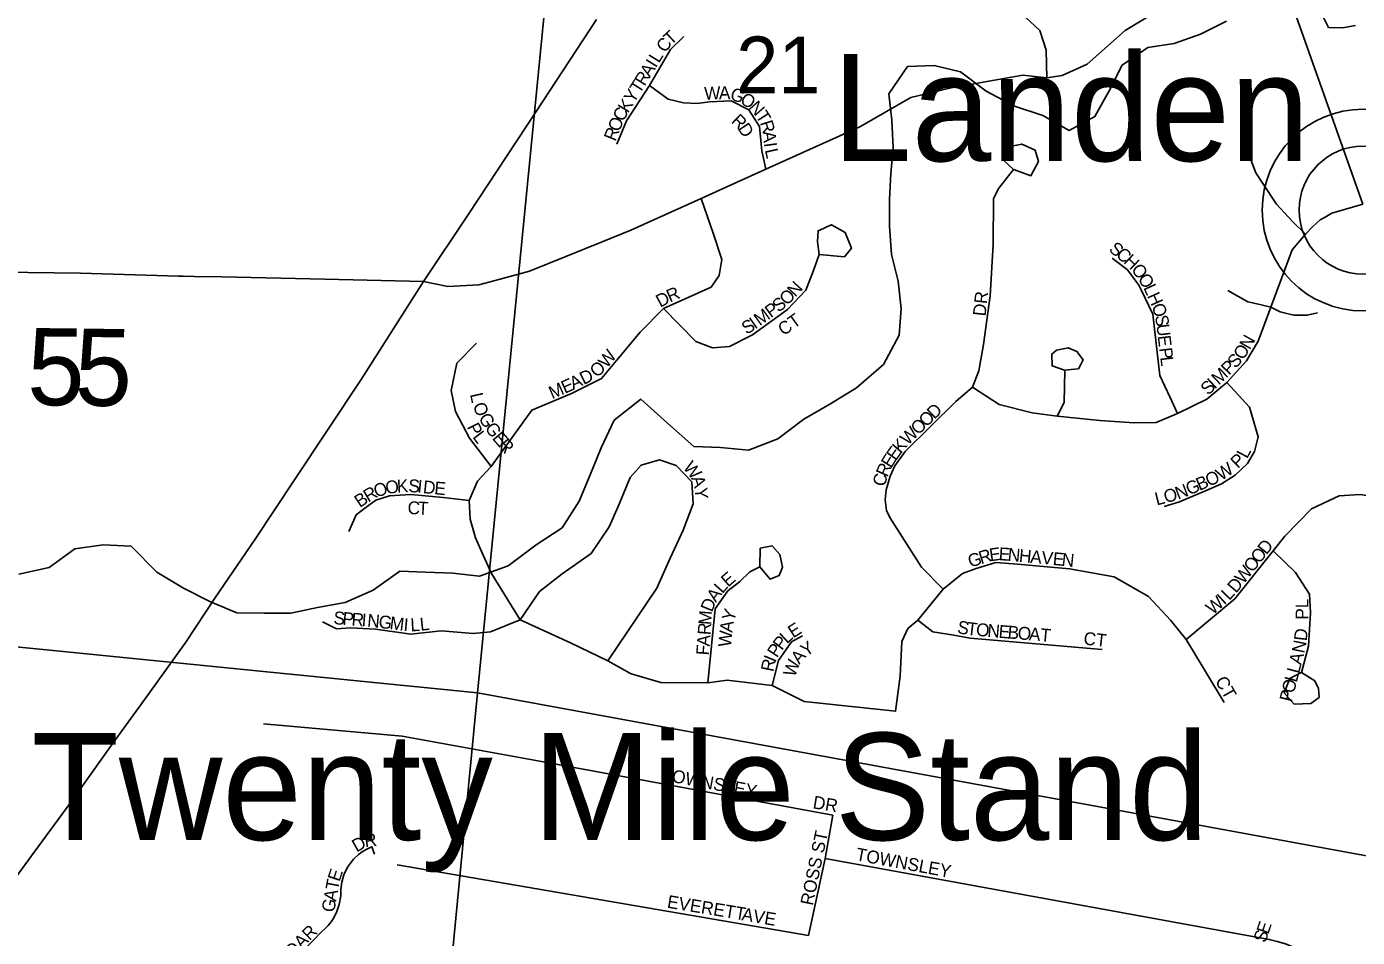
# Model space of a CAD drawing. Extents: x 0 to 1064, y 0 to 440.
# Drawn here: x 159.59 to 175.31, y 96.35 to 107.1 of the extents above; entities that cross this region are included whole.
import ezdxf

# ---------------------------------------------------------------- set-up
doc = ezdxf.new("R2010")
doc.units = 0
for name, color, linetype in [('GM_X_County_Road', 7, 'Continuous'), ('GM_X_Interstate_Route', 7, 'Continuous'), ('GM_X_Minor_Lake', 7, 'Continuous'), ('GM_X_Minor_River', 7, 'Continuous'), ('GM_X_Section', 7, 'Continuous'), ('GM_X_Section_Text', 7, 'Continuous'), ('GM_X_Township_Road', 7, 'Continuous'), ('GM_X_Township_Road_Text', 7, 'Continuous'), ('GM_X_Township_Subdivision', 7, 'Continuous'), ('GM_X_Township_Subdivision_Text', 7, 'Continuous'), ('GM_X_Unincorporated', 7, 'Continuous'), ('GM_X_Unincorporated_Text', 7, 'Continuous')]:
    doc.layers.add(name, color=color, linetype=linetype)

msp = doc.modelspace()

# ---------------------------------------------------------------- linework, layer by layer
at = {"layer": 'GM_X_County_Road'}
msp.add_lwpolyline([(175.37, 105.001), (174.275, 108.09), (173.849, 109.519)], dxfattribs=at)
at = {"layer": 'GM_X_Interstate_Route'}
msp.add_lwpolyline([(159.35, 96.901), (159.694, 97.368), (160.138, 97.973), (160.563, 98.572), (161.032, 99.219), (161.47, 99.83), (161.815, 100.352), (162.291, 101.048), (162.754, 101.749), (163.544, 102.931), (164.28, 104.089), (164.811, 104.881), (165.607, 106.093), (166.322, 107.179)], dxfattribs=at)
at = {"layer": 'GM_X_Minor_Lake'}
msp.add_lwpolyline([(174.881, 107.25), (174.966, 107.086), (175.13, 107.08), (175.282, 107.11)], dxfattribs=at)
at = {"layer": 'GM_X_Minor_River'}
msp.add_lwpolyline([(173.762, 107.159), (173.452, 107.007), (173.142, 106.897), (172.832, 106.849), (172.528, 106.642), (172.376, 106.339), (172.206, 106.035), (171.902, 105.871), (171.592, 106.047), (171.257, 106.156), (170.923, 106.333), (170.619, 106.563), (170.309, 106.636), (169.993, 106.624), (169.774, 106.302), (169.81, 105.992), (169.823, 105.67), (169.798, 105.361), (169.78, 105.057), (169.78, 104.741), (169.805, 104.407), (169.884, 104.091), (169.92, 103.769), (169.896, 103.453), (169.708, 103.107), (169.392, 102.833), (169.075, 102.639), (168.771, 102.463), (168.461, 102.232), (168.115, 102.098), (167.787, 102.129), (167.47, 102.141), (167.16, 102.414), (166.844, 102.7), (166.528, 102.451), (166.376, 102.123), (166.248, 101.807), (166.115, 101.497), (165.914, 101.181), (165.61, 100.981), (165.276, 100.732), (164.941, 100.61), (164.625, 100.647), (164.303, 100.659), (163.999, 100.671), (163.683, 100.446), (163.355, 100.3), (163.026, 100.24), (162.71, 100.173), (162.4, 100.173), (162.072, 100.179), (161.762, 100.306), (161.445, 100.47), (161.129, 100.659), (160.825, 100.963), (160.497, 100.981), (160.162, 100.932), (159.858, 100.713), (159.5, 100.634)], dxfattribs=at)
at = {"layer": 'GM_X_Section'}
for points in [[(150.318, 117.263), (166.556, 115.937), (164.917, 99.233), (148.691, 100.849)], [(166.556, 115.937), (182.704, 114.691), (180.995, 96.285), (164.917, 99.233)], [(148.691, 100.849), (164.917, 99.233), (163.34, 82.865), (146.995, 84.279)]]:
    msp.add_lwpolyline(points, close=True, dxfattribs=at)
at = {"layer": 'GM_X_Township_Road'}
for points in [[(167.948, 105.244), (168.32, 105.412), (169.431, 105.913), (170.031, 106.261), (170.509, 106.374), (171.357, 106.524), (171.637, 106.492), (171.819, 106.52), (172.115, 106.652), (172.565, 107.051), (174.275, 108.09)], [(165.167, 104.113), (165.529, 104.21), (166.388, 104.556), (166.728, 104.693), (167.555, 105.067), (167.948, 105.244)], [(157.68, 103.752), (158.12, 103.909), (158.59, 104.111), (159.039, 104.201), (159.606, 104.193)], [(159.606, 104.193), (160.229, 104.185), (161.387, 104.151), (161.442, 104.15)], [(161.442, 104.15), (161.569, 104.148), (161.898, 104.143), (163.112, 104.115)], [(163.112, 104.115), (164.28, 104.089), (164.566, 104.027), (164.931, 104.049), (165.167, 104.113)]]:
    msp.add_lwpolyline(points, dxfattribs=at)
at = {"layer": 'GM_X_Township_Subdivision'}
for points in [[(171.637, 106.492), (171.629, 106.817), (171.555, 107.051), (171.392, 107.204), (171.055, 107.343), (170.668, 107.421), (170.267, 107.612), (169.876, 107.768), (169.656, 107.961), (169.448, 108.145), (169.16, 108.447), (169.129, 108.474)], [(166.561, 105.709), (166.676, 105.984), (166.948, 106.402), (167.193, 106.827), (167.352, 106.98)], [(168.32, 105.412), (168.275, 105.63), (168.246, 105.916), (168.12, 106.113), (167.913, 106.219), (167.655, 106.208), (167.509, 106.188), (167.349, 106.195), (167.169, 106.239), (166.948, 106.402)], [(171.37, 105.698), (171.343, 105.71), (171.182, 105.679), (171.125, 105.518), (171.244, 105.408), (171.073, 105.189), (171.007, 105.067), (171.003, 104.524), (170.97, 103.92), (170.89, 103.344), (170.836, 103.035), (170.761, 102.84), (170.565, 102.67), (169.964, 102.083), (169.844, 101.911), (169.787, 101.79), (169.741, 101.63), (169.731, 101.511), (169.747, 101.386), (169.786, 101.303), (170.158, 100.716), (170.414, 100.456)], [(171.248, 105.408), (171.45, 105.335), (171.539, 105.503), (171.499, 105.638), (171.37, 105.698)], [(174.19, 105.245), (174.107, 105.37), (174.046, 105.523)], [(174.693, 104.646), (174.541, 104.794), (174.352, 105), (174.19, 105.245)], [(167.555, 105.067), (167.702, 104.648), (167.802, 104.347), (167.77, 104.16), (167.674, 104.02), (167.111, 103.771), (166.835, 103.488), (166.556, 103.156), (166.378, 102.942), (166.026, 102.767), (165.556, 102.569), (165.079, 101.905), (164.917, 101.731), (164.816, 101.505), (164.828, 101.282), (164.893, 101.063), (164.982, 100.857), (165.08, 100.642), (165.418, 100.095), (166.015, 99.825), (166.454, 99.611), (166.716, 99.467)], [(174.924, 104.847), (175.004, 104.893), (175.37, 105.001)], [(170.761, 102.84), (171.076, 102.638), (171.466, 102.539), (171.761, 102.497), (172.266, 102.449), (172.668, 102.42), (172.929, 102.424), (173.181, 102.531), (173.528, 102.698), (173.763, 102.894), (173.998, 103.151), (174.135, 103.382), (174.283, 103.786), (174.534, 104.463), (174.693, 104.646), (174.781, 104.738), (174.866, 104.814), (174.924, 104.847)], [(167.111, 103.771), (167.493, 103.379), (167.69, 103.306), (167.892, 103.322), (168.162, 103.457), (168.576, 103.757), (168.794, 103.985), (168.882, 104.219), (168.949, 104.406), (168.931, 104.557), (168.938, 104.686), (169.001, 104.715), (169.05, 104.737)], [(169.05, 104.737), (169.095, 104.758), (169.258, 104.666), (169.333, 104.483), (169.249, 104.38), (168.952, 104.406)], [(172.751, 103.988), (172.723, 104.045), (172.591, 104.225), (172.411, 104.362)], [(173.181, 102.531), (173.091, 102.728), (172.972, 102.978), (172.89, 103.703), (172.751, 103.988)], [(174.104, 103.827), (174.011, 103.848), (173.776, 103.981)], [(174.283, 103.786), (174.104, 103.827)], [(174.283, 103.786), (174.394, 103.729), (174.458, 103.714)], [(174.458, 103.714), (174.554, 103.692), (174.713, 103.69), (174.835, 103.718)], [(165.079, 101.905), (164.82, 102.237), (164.654, 102.553), (164.605, 102.8), (164.67, 103.124), (164.905, 103.362)], [(172.043, 103.117), (172.068, 103.164), (171.994, 103.261), (171.892, 103.306), (171.754, 103.277), (171.696, 103.231), (171.701, 103.091), (171.847, 103.043)], [(171.761, 102.497), (171.842, 102.658), (171.85, 103.043), (171.965, 103.052), (172.011, 103.056), (172.043, 103.117)], [(173.763, 102.894), (174.032, 102.603), (174.134, 102.256), (174.092, 102.082), (174.007, 101.94), (173.861, 101.804), (173.703, 101.701), (173.511, 101.618)], [(166.454, 99.611), (167.035, 100.467), (167.192, 100.822), (167.345, 101.155), (167.463, 101.464), (167.446, 101.724), (167.26, 101.915), (167.063, 101.983), (166.849, 101.921), (166.719, 101.774), (166.578, 101.431), (166.471, 101.194), (166.257, 100.878), (165.914, 100.636), (165.649, 100.428), (165.418, 100.095), (165.069, 99.955), (164.866, 99.932), (164.488, 99.966), (164.128, 99.926), (163.711, 99.983), (163.418, 100), (163.249, 99.988), (163.086, 100.073)], [(163.587, 101.413), (163.715, 101.509), (163.877, 101.557), (164.128, 101.576), (164.512, 101.537), (164.816, 101.505)], [(173.511, 101.618), (173.485, 101.607), (173.314, 101.534), (173.207, 101.487), (173.023, 101.431)], [(176.846, 101.428), (176.58, 101.392), (176.282, 101.452), (175.881, 101.488), (175.675, 101.522), (175.34, 101.576), (175.092, 101.558), (174.763, 101.404), (174.448, 101.083), (174.311, 100.91), (173.859, 100.343), (173.282, 99.862)], [(163.395, 101.136), (163.484, 101.335), (163.587, 101.413)], [(167.634, 99.353), (167.722, 100.224), (167.872, 100.438), (168.011, 100.543), (168.131, 100.661), (168.25, 100.722), (168.372, 100.574), (168.478, 100.618), (168.517, 100.715), (168.487, 100.864), (168.395, 100.968), (168.255, 100.94), (168.25, 100.725)], [(174.641, 99.475), (174.506, 99.401), (174.441, 99.232), (174.561, 99.098), (174.754, 99.109), (174.854, 99.179), (174.846, 99.283), (174.803, 99.375), (174.644, 99.475), (174.727, 99.783), (174.751, 100.179), (174.742, 100.396), (174.576, 100.655), (174.311, 100.91)], [(170.414, 100.456), (170.641, 100.643), (170.804, 100.701), (171.036, 100.77), (171.293, 100.752), (171.908, 100.698), (172.433, 100.601), (172.838, 100.369), (173.101, 100.088), (173.282, 99.862), (173.514, 99.487), (173.731, 99.119)], [(166.716, 99.467), (166.731, 99.459), (167.08, 99.357), (167.634, 99.353), (167.862, 99.383), (168.395, 99.319), (168.772, 99.132), (169.853, 99.016), (169.905, 99.432), (169.928, 99.838), (169.998, 99.991), (170.116, 100.091), (170.414, 100.456)], [(170.116, 100.091), (170.294, 99.954), (170.539, 99.913), (170.733, 99.879), (172.292, 99.743)], [(168.395, 99.319), (168.469, 99.615), (168.623, 99.835), (168.755, 99.906)], [(169.113, 97.789), (165.716, 98.417), (164.025, 98.722), (162.388, 98.867)], [(168.824, 96.371), (169.022, 97.279), (169.113, 97.789)], [(162.597, 95.788), (162.532, 95.853), (162.975, 96.311), (163.073, 96.413), (163.118, 96.451), (163.153, 96.488), (163.188, 96.532), (163.219, 96.579), (163.255, 96.651), (163.284, 96.734), (163.302, 96.839), (163.301, 96.911), (163.313, 96.998), (163.338, 97.086), (163.381, 97.174), (163.452, 97.269), (163.509, 97.324), (163.567, 97.366), (163.615, 97.393), (163.669, 97.417), (163.698, 97.331)], [(175.264, 95.623), (175.072, 95.807), (175.02, 95.858), (174.984, 95.892), (174.947, 95.925), (174.91, 95.958), (174.873, 95.991), (174.686, 96.153), (174.646, 96.18), (174.604, 96.205), (174.561, 96.228), (174.456, 96.271), (174.36, 96.3), (174.265, 96.323), (169.022, 97.279)], [(168.824, 96.371), (163.966, 97.203)]]:
    msp.add_lwpolyline(points, dxfattribs=at)
at = {"layer": 'GM_X_Unincorporated'}
for radius in [1.19, 0.755]:
    msp.add_circle((175.372, 104.931), radius, dxfattribs=at)

# ---------------------------------------------------------------- texts
at = {"layer": 'GM_X_Section_Text'}
msp.add_text('21', height=0.6697, rotation=0, dxfattribs=at).set_placement((167.97, 106.309))
at = {"layer": 'GM_X_Township_Road_Text'}
for rotation, p in [(359.3703, (159.596, 102.631)), (359.1986, (160.155, 102.625))]:
    msp.add_text('5', height=0.909, rotation=rotation, dxfattribs=at).set_placement(p)
at = {"layer": 'GM_X_Township_Subdivision_Text'}
for s, height, rotation, p in [('T', 0.152, 43.8025, (167.201, 106.87)), ('C', 0.152, 52.5424, (167.132, 106.779)), ('I', 0.152, 58.1666, (167.022, 106.601)), ('L', 0.152, 58.1741, (167.057, 106.658)), ('R', 0.152, 58.1697, (166.888, 106.386)), ('A', 0.152, 58.1591, (166.952, 106.488)), ('T', 0.152, 58.1821, (166.832, 106.295)), ('W', 0.152, 2.0178, (167.595, 106.232)), ('A', 0.152, 0.3498, (167.767, 106.238)), ('K', 0.152, 58.3954, (166.692, 106.068)), ('Y', 0.152, 58.1591, (166.762, 106.182)), ('G', 0.152, 340.2036, (167.887, 106.241)), ('O', 0.152, 328.9838, (168.005, 106.199)), ('C', 0.152, 62.0118, (166.637, 105.965)), ('N', 0.152, 311.5355, (168.11, 106.138)), ('T', 0.152, 302.7352, (168.195, 106.043)), ('O', 0.152, 67.6912, (166.588, 105.845)), ('R', 0.152, 316.4081, (167.902, 105.97)), ('D', 0.152, 303.5022, (167.983, 105.894)), ('R', 0.152, 287.4366, (168.248, 105.963)), ('R', 0.152, 68.0452, (166.543, 105.734)), ('A', 0.152, 276.2195, (168.282, 105.856)), ('I', 0.152, 277.4609, (168.297, 105.72)), ('L', 0.152, 282.5933, (168.308, 105.64)), ('S', 0.152, 321.5066, (172.361, 104.452)), ('C', 0.152, 321.5106, (172.444, 104.386)), ('H', 0.152, 316.5306, (172.535, 104.314)), ('O', 0.152, 307.4513, (172.628, 104.227)), ('N', 0.152, 47.4863, (168.669, 103.896)), ('O', 0.152, 302.0772, (172.707, 104.124)), ('L', 0.152, 294.8419, (172.775, 104.015)), ('D', 0.152, 28.354, (167.074, 103.777)), ('R', 0.152, 23.9033, (167.188, 103.838)), ('S', 0.152, 37.455, (168.469, 103.717)), ('O', 0.152, 45.1902, (168.57, 103.797)), ('DR', 0.1515, 83.982, (170.915, 103.673)), ('H', 0.152, 294.14, (172.82, 103.919)), ('M', 0.152, 35.7973, (168.249, 103.558)), ('P', 0.152, 35.8575, (168.379, 103.652)), ('CT', 0.1515, 35.5436, (168.531, 103.441)), ('O', 0.152, 289.4716, (172.873, 103.8)), ('S', 0.152, 31.6057, (168.093, 103.457)), ('I', 0.152, 35.2306, (168.193, 103.519)), ('S', 0.152, 278.5821, (172.916, 103.682)), ('U', 0.152, 276.7699, (172.932, 103.578)), ('E', 0.152, 276.7625, (172.947, 103.445)), ('N', 0.152, 60.877, (174.036, 103.274)), ('W', 0.152, 51.0475, (166.445, 103.056)), ('P', 0.152, 276.7595, (172.965, 103.3)), ('O', 0.152, 55.9594, (173.954, 103.152)), ('O', 0.152, 40.7311, (166.323, 102.947)), ('L', 0.152, 276.7625, (172.977, 103.194)), ('P', 0.152, 46.6266, (173.791, 102.975)), ('S', 0.152, 47.1755, (173.866, 103.054)), ('E', 0.152, 24.4235, (165.947, 102.761)), ('A', 0.152, 25.734, (166.047, 102.807)), ('D', 0.152, 26.1671, (166.169, 102.865)), ('I', 0.152, 42.7736, (173.619, 102.811)), ('M', 0.152, 43.6907, (173.67, 102.859)), ('L', 0.152, 282.4725, (164.826, 102.757)), ('M', 0.152, 23.6888, (165.798, 102.696)), ('S', 0.152, 45.1932, (173.545, 102.737)), ('O', 0.152, 291.7655, (164.857, 102.627)), ('D', 0.152, 44.2666, (170.311, 102.455)), ('G', 0.152, 303.1492, (164.921, 102.475)), ('O', 0.152, 44.2736, (170.12, 102.269)), ('O', 0.152, 44.2427, (170.215, 102.362)), ('P', 0.152, 297.1516, (164.787, 102.372)), ('L', 0.152, 307.2784, (164.851, 102.252)), ('G', 0.152, 304.1177, (164.996, 102.361)), ('E', 0.152, 310.7705, (165.082, 102.235)), ('W', 0.152, 44.8454, (169.997, 102.147)), ('R', 0.152, 310.3932, (165.152, 102.154)), ('E', 0.152, 54.7259, (169.854, 101.964)), ('K', 0.152, 49.4864, (169.913, 102.048)), ('W', 0.152, 308.4839, (167.336, 101.891)), ('E', 0.152, 58.1365, (169.799, 101.876)), ('P', 0.152, 43.8027, (173.895, 101.872)), ('L', 0.152, 62.3801, (174.004, 101.989)), ('R', 0.152, 66.1509, (169.753, 101.771)), ('O', 0.152, 23.8071, (173.551, 101.664)), ('W', 0.152, 33.4629, (173.698, 101.731)), ('O', 0.152, 18.8703, (163.72, 101.536)), ('O', 0.152, 7.8488, (163.839, 101.578)), ('K', 0.152, 2.7554, (163.967, 101.596)), ('S', 0.152, 357.5128, (164.097, 101.602)), ('I', 0.152, 354.4851, (164.201, 101.597)), ('D', 0.152, 354.2851, (164.267, 101.591)), ('E', 0.152, 354.4529, (164.401, 101.578)), ('A', 0.152, 288.663, (167.437, 101.768)), ('C', 0.152, 77.0946, (169.728, 101.661)), ('N', 0.152, 21.1653, (173.188, 101.511)), ('G', 0.152, 23.7555, (173.319, 101.562)), ('B', 0.152, 23.8021, (173.441, 101.615)), ('B', 0.152, 33.5217, (163.526, 101.413)), ('R', 0.152, 30.9138, (163.625, 101.478)), ('Y', 0.152, 274.9016, (167.478, 101.651)), ('L', 0.152, 14.1887, (172.936, 101.444)), ('O', 0.152, 14.7883, (173.041, 101.471)), ('C', 0.152, 357.8142, (164.088, 101.344)), ('T', 0.152, 357.0748, (164.208, 101.34)), ('G', 0.152, 17.3293, (170.734, 100.71)), ('R', 0.152, 17.3135, (170.861, 100.75)), ('E', 0.152, 8.1146, (170.97, 100.784)), ('E', 0.152, 356.4458, (171.067, 100.799)), ('N', 0.152, 354.6809, (171.172, 100.793)), ('H', 0.152, 354.6591, (171.305, 100.78)), ('A', 0.152, 354.6762, (171.438, 100.768)), ('V', 0.152, 354.6591, (171.571, 100.755)), ('E', 0.152, 354.669, (171.704, 100.743)), ('O', 0.152, 51.9521, (174.15, 100.75)), ('D', 0.152, 51.9521, (174.232, 100.855)), ('N', 0.152, 353.9784, (171.809, 100.733)), ('W', 0.152, 51.9521, (173.961, 100.508)), ('O', 0.152, 51.9521, (174.068, 100.645)), ('E', 0.152, 41.0934, (167.874, 100.474)), ('D', 0.152, 50.0213, (173.872, 100.402)), ('A', 0.152, 53.4841, (167.73, 100.293)), ('L', 0.152, 48.5185, (167.807, 100.397)), ('L', 0.152, 46.1597, (173.791, 100.317)), ('D', 0.152, 67.7399, (167.684, 100.178)), ('W', 0.152, 40.3674, (173.597, 100.148)), ('I', 0.152, 42.2982, (173.733, 100.264)), ('PL', 0.1515, 90, (174.728, 100.097)), ('S', 0.152, 355.4609, (163.211, 100.045)), ('P', 0.152, 355.4941, (163.317, 100.037)), ('R', 0.152, 355.4784, (163.424, 100.028)), ('I', 0.152, 355.4505, (163.543, 100.019)), ('N', 0.152, 354.77, (163.609, 100.014)), ('G', 0.152, 352.9671, (163.741, 100.002)), ('M', 0.152, 352.8976, (163.873, 99.985)), ('I', 0.152, 354.8901, (164.038, 99.965)), ('L', 0.152, 3.0167, (164.127, 99.958)), ('L', 0.152, 6.2462, (164.243, 99.965)), ('M', 0.152, 85.6795, (167.675, 100.031)), ('Y', 0.152, 72.0005, (167.94, 100.065)), ('R', 0.152, 85.6873, (167.666, 99.911)), ('W', 0.152, 84.6123, (167.908, 99.769)), ('A', 0.152, 82.1728, (167.924, 99.94)), ('E', 0.152, 32.4628, (168.643, 99.874)), ('S', 0.152, 350.7263, (170.574, 99.938)), ('T', 0.152, 353.0881, (170.686, 99.92)), ('O', 0.152, 355.2064, (170.798, 99.907)), ('N', 0.152, 355.3082, (170.932, 99.895)), ('E', 0.152, 355.2954, (171.065, 99.884)), ('B', 0.152, 355.3176, (171.171, 99.876)), ('O', 0.152, 355.2962, (171.29, 99.866)), ('A', 0.152, 355.3082, (171.423, 99.855)), ('T', 0.152, 355.2954, (171.556, 99.844)), ('CT', 0.1515, 353.2805, (172.066, 99.805)), ('D', 0.152, 84.0561, (174.707, 99.84)), ('F', 0.152, 85.6788, (167.648, 99.672)), ('A', 0.152, 85.6915, (167.656, 99.778)), ('P', 0.152, 56.5145, (168.452, 99.639)), ('P', 0.152, 52.4581, (168.51, 99.726)), ('L', 0.152, 42.7588, (168.57, 99.805)), ('Y', 0.152, 33.3748, (168.794, 99.655)), ('N', 0.152, 78.4744, (174.678, 99.693)), ('R', 0.152, 78.2139, (168.408, 99.474)), ('I', 0.152, 67.5818, (168.431, 99.584)), ('W', 0.152, 70.0442, (168.663, 99.411)), ('A', 0.152, 49.0526, (168.715, 99.562)), ('A', 0.152, 75.4892, (174.642, 99.556)), ('L', 0.152, 75.4795, (174.616, 99.453)), ('CT', 0.1515, 299.3565, (173.621, 99.377)), ('O', 0.152, 75.4892, (174.556, 99.22)), ('L', 0.152, 75.4734, (174.589, 99.349)), ('P', 0.152, 75.4734, (174.529, 99.117)), ('TOWNSLEY', 0.1515, 349.2866, (167.082, 98.205)), ('DR', 0.1515, 350.5318, (168.868, 97.871)), ('ROSS ST', 0.1515, 78.2747, (168.875, 96.716)), ('D', 0.152, 29.6256, (163.488, 97.348)), ('R', 0.152, 7.8691, (163.59, 97.409)), ('TOWNSLEY', 0.1515, 349.4266, (169.375, 97.258)), ('E', 0.152, 72.0056, (163.287, 96.997)), ('T', 0.152, 79.4777, (163.269, 96.897)), ('A', 0.152, 79.7163, (163.245, 96.766)), ('EVERETT', 0.1515, 350.6917, (167.148, 96.698)), ('G', 0.152, 79.6932, (163.222, 96.635)), ('AVE', 0.1515, 350.2153, (168.028, 96.551)), ('CEDAR', 0.1515, 44.9967, (162.536, 95.903)), ('E', 0.152, 71.072, (174.253, 96.376)), ('S', 0.152, 70.9437, (174.218, 96.275))]:
    msp.add_text(s, height=height, rotation=rotation, dxfattribs=at).set_placement(p)
at = {"layer": 'GM_X_Unincorporated_Text'}
for s, height, p in [('Landen', 1.2636, (169.103, 105.509)), ('Twenty Mile Stand', 1.26364, (159.65, 97.496))]:
    msp.add_text(s, height=height, rotation=0, dxfattribs=at).set_placement(p)

doc.saveas('drawing.dxf')
